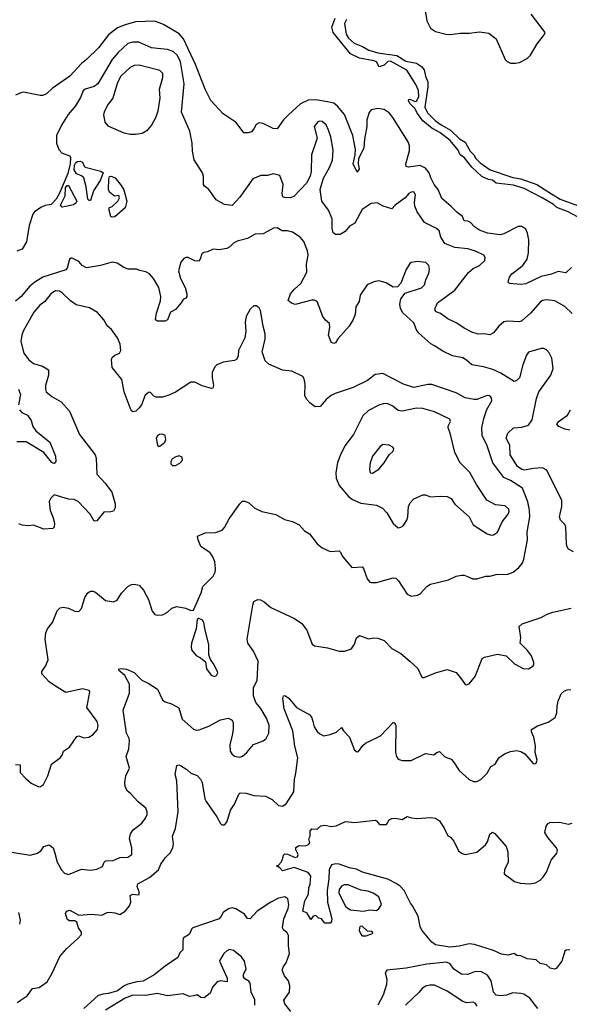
# Model space of a CAD drawing. Extents: x 2133461 to 2293071, y 753526 to 916327.
# Tile 258 of 459: x 2196717 to 2200982, y 858371 to 866013. Entities that reach past the tile are written whole.
import ezdxf

# ---------------------------------------------------------------- set-up
doc = ezdxf.new("R2010")
doc.units = 0

msp = doc.modelspace()

# ---------------------------------------------------------------- linework, layer by layer
at = {"layer": '0CON10XD'}
for points in [[(2199863.8, 866085), (2199876.4, 866005), (2199905, 865947.2), (2199945, 865920.6), (2200025, 865900.3), (2200058.2, 865898.2), (2200135, 865908.5), (2200205, 865907.8), (2200285, 865920), (2200358, 865908), (2200414.2, 865865), (2200484.5, 865705), (2200499.3, 865689.3), (2200525, 865676.4), (2200565, 865674.6), (2200595, 865681.3), (2200655, 865711.3), (2200682.3, 865737.7), (2200732.5, 865825), (2200787.9, 865895), (2200793.6, 865915), (2200685.9, 866055.9)], [(2200998.9, 864091.1), (2200955, 864048), (2200895, 864060), (2200845, 864039.4), (2200765, 864019.4), (2200645, 863962), (2200605, 863958), (2200517, 863967), (2200507.5, 863975), (2200510.7, 863989.3), (2200518, 864015), (2200535, 864041.2), (2200621.9, 864105), (2200656.2, 864155), (2200665.3, 864204.7), (2200667.8, 864305), (2200657.4, 864357.4), (2200645, 864387.3), (2200615, 864407.2), (2200585, 864407.1), (2200475, 864352), (2200445, 864344.6), (2200346.5, 864356.5), (2200285, 864380.4), (2200246.7, 864405), (2200215, 864440.5), (2200195, 864449.5), (2200165, 864451.2), (2200154.2, 864485), (2200108.8, 864518.8), (2200065, 864564.6), (2199991.8, 864625), (2199963.8, 864695), (2199934.3, 864734.3), (2199908.7, 864785), (2199895.2, 864825.2), (2199865, 864862.1), (2199825, 864881.8), (2199735, 864868.2), (2199716.4, 864873.6), (2199713.5, 864895), (2199742, 864995), (2199741.1, 865035), (2199730.9, 865065), (2199612.3, 865255), (2199585, 865289.2), (2199545, 865315.4), (2199495, 865323.5), (2199445, 865314), (2199427.9, 865292.1), (2199411.5, 865235), (2199411.1, 865185), (2199392.5, 865085), (2199387.2, 865015), (2199346.5, 864935), (2199342.7, 864895), (2199350.5, 864855), (2199335, 864830), (2199304.6, 864895), (2199320.7, 864965), (2199321.8, 865005), (2199301.8, 865115), (2199237, 865277), (2199183.3, 865343.3), (2199155, 865364.4), (2199106, 865376), (2199015, 865390.3), (2198955, 865388.2), (2198895, 865359.1), (2198804, 865276), (2198764.3, 865235), (2198715, 865166.2), (2198685, 865168), (2198605, 865208.8), (2198575, 865214), (2198550.7, 865199.3), (2198534.2, 865165), (2198515, 865144), (2198490, 865135), (2198456.1, 865136.1), (2198395.9, 865215.9), (2198295, 865282.5), (2198198.8, 865385), (2198155.6, 865475), (2198080.8, 865665), (2197986.7, 865865), (2197954.1, 865904.1), (2197833.8, 865975), (2197765, 866003.1), (2197615, 865996.5), (2197535, 865973.9), (2197475, 865949.2), (2197405.6, 865895), (2197327.5, 865795), (2197235.8, 865705), (2197195, 865672.9), (2197104.7, 865575.3), (2196969.7, 865480.3), (2196925, 865438), (2196895, 865424.3), (2196875.8, 865424.2), (2196745, 865450), (2196725, 865446.7), (2196683.6, 865426.4)], [(2201045, 864482.7), (2200972.6, 864522.6), (2200886, 864555), (2200858.8, 864578.8), (2200770.9, 864630.9), (2200631.9, 864701.9), (2200549.2, 864729.2), (2200458.2, 864738.2), (2200415, 864745.5), (2200387.2, 864767.2), (2200355, 864773.5), (2200303.1, 864795), (2200225, 864867.8), (2200170, 864940), (2200135.7, 864965), (2200120.8, 865000.8), (2200056.5, 865076.5), (2199976.6, 865136.6), (2199915, 865172.3), (2199845, 865227.8), (2199804.7, 865285), (2199784.6, 865325), (2199745, 865362.3), (2199732.9, 865385), (2199735.6, 865394.4), (2199745, 865396.2), (2199785, 865379.4), (2199795, 865382), (2199815.6, 865415), (2199810.9, 865465), (2199791.6, 865511.6), (2199721.9, 865621.9), (2199595, 865690.4), (2199575, 865688.2), (2199545, 865661.5), (2199507.5, 865647.5), (2199486, 865686), (2199465.4, 865694.6), (2199354, 865715), (2199285, 865747.5), (2199148.8, 865915), (2199139.5, 865955), (2199165.6, 866025)], [(2199254, 866016), (2199238.2, 865985), (2199250.2, 865900.2), (2199269.4, 865869.4), (2199311.9, 865831.9), (2199377.5, 865805), (2199426.4, 865776.4), (2199496.6, 865756.6), (2199643.3, 865735), (2199712.2, 865692.2), (2199795, 865677.1), (2199835, 865650.6), (2199855, 865624), (2199866.2, 865575), (2199885, 865530), (2199885, 865492.5), (2199860.9, 865335), (2199881.2, 865291.2), (2199942, 865232), (2199987.5, 865197.5), (2200060.6, 865155), (2200129.8, 865089.8), (2200175, 865061.9), (2200213, 864993), (2200242.5, 864965), (2200257.2, 864937.2), (2200291.2, 864901.2), (2200368.4, 864848.4), (2200545, 864788.7), (2200605, 864778.8), (2200729.2, 864735), (2200822.9, 864675), (2200910.5, 864620.5), (2201130, 864540)], [(2201005, 863731.9), (2200947.3, 863787.3), (2200868.7, 863831.3), (2200805, 863839.6), (2200775, 863834.5), (2200755, 863821.9), (2200680, 863735), (2200615, 863677.1), (2200595, 863668.1), (2200505, 863674.4), (2200475, 863667.5), (2200434, 863635), (2200395, 863582.5), (2200365, 863567.1), (2200325, 863574.3), (2200275, 863573.6), (2200225, 863588.1), (2200165, 863619.2), (2200108.3, 863658.3), (2200040.3, 863690.3), (2199982.4, 863732.4), (2199950, 863745), (2199942, 863755), (2199940.8, 863775), (2199959.2, 863815), (2200095, 863914.5), (2200199.3, 864050.7), (2200235, 864081.2), (2200284.3, 864105.7), (2200326.2, 864145), (2200328.3, 864168.3), (2200320, 864185), (2200253.8, 864216.2), (2200195, 864234.4), (2200094.6, 864244.6), (2200015.4, 864275.4), (2199985.4, 864325), (2199972.5, 864375), (2199952.4, 864392.4), (2199858.3, 864438.3), (2199801.7, 864521.7), (2199784.2, 864565), (2199781.4, 864595), (2199788, 864655), (2199775, 864676), (2199755, 864675.8), (2199736.2, 864665), (2199708.3, 864631.7), (2199631.2, 864575), (2199605, 864546.2), (2199536.7, 864566.7), (2199491.7, 864591.7), (2199443.8, 864586.2), (2199375, 864541.2), (2199316.4, 864433.6), (2199275, 864410), (2199241.7, 864368.3), (2199205, 864346.9), (2199167.1, 864347.1), (2199150, 864360), (2199140.6, 864395), (2199142.3, 864467.7), (2199112, 864535), (2199062.5, 864605), (2199048.6, 864695), (2199075.5, 864784.5), (2199121.4, 864865), (2199145, 864922.5), (2199150.3, 865000.3), (2199130.6, 865105), (2199114.4, 865155), (2199096, 865196), (2199065, 865222.9), (2199045, 865225.7), (2199030.3, 865219.7), (2199002.9, 865185), (2199025.6, 865095), (2198980.8, 864965), (2198979.2, 864835), (2198970.9, 864799.1), (2198942, 864745), (2198845, 864640), (2198815, 864630.8), (2198772.3, 864632.3), (2198759.5, 864639.5), (2198752.5, 864665), (2198761.4, 864735), (2198735, 864803.3), (2198685, 864816.7), (2198640, 864805), (2198587, 864803), (2198525, 864777.5), (2198425, 864636.7), (2198365, 864572), (2198305, 864578.8), (2198241.2, 864615), (2198185.6, 864695.6), (2198151.4, 864721.4), (2198144.2, 864734.2), (2198144.2, 864795), (2198135.8, 864825), (2198070.8, 864925), (2198058.3, 864991.7), (2198055.8, 865055), (2198037.2, 865147.2), (2197971.5, 865295), (2197992.9, 865515), (2197965.3, 865685), (2197941.1, 865735), (2197907.6, 865767.6), (2197865, 865783.1), (2197785, 865788.9), (2197738.8, 865795), (2197642, 865838), (2197595, 865839.6), (2197555, 865829.1), (2197480.1, 865759.9), (2197434.8, 865705.2), (2197323.7, 865516.3), (2197295, 865494.6), (2197225.5, 865474.5), (2197209.3, 865460.7), (2197189.4, 865410.6), (2197150, 865345), (2197093.7, 865276.3), (2197041.4, 865195), (2197003.1, 865115), (2197001.9, 865055), (2197021.4, 865005), (2197047, 864977), (2197105, 864956.7), (2197110, 864945), (2197108.2, 864895), (2197089.7, 864820.3), (2197025, 864666.7), (2196998.4, 864621.6), (2196960.8, 864579.2), (2196915, 864571.2), (2196885, 864558.8), (2196835, 864523.8), (2196818.8, 864505), (2196789.2, 864415), (2196769.7, 864290.3), (2196736.7, 864233.3), (2196694.4, 864215.6)], [(2197615, 865124.4), (2197666.4, 865133.6), (2197712, 865158), (2197738.8, 865191.2), (2197775, 865260), (2197791.2, 865305), (2197807.9, 865405), (2197802.8, 865475), (2197828.2, 865565), (2197826.9, 865596.9), (2197805, 865620), (2197645, 865661.1), (2197605, 865656.7), (2197575, 865642.5), (2197501.5, 865575), (2197475.3, 865525), (2197439.1, 865405), (2197403.1, 865356.9), (2197372.5, 865297.5), (2197368.1, 865275), (2197378.3, 865218.3), (2197400.3, 865190.3), (2197525, 865134.2), (2197574.4, 865124.4), (2197615, 865124.4)], [(2197255, 864610), (2197245, 864620), (2197233, 864717), (2197213.3, 864785), (2197195, 864801.2), (2197157, 864817), (2197139.1, 864849.1), (2197142.1, 864885), (2197152.7, 864905), (2197165, 864913.6), (2197185, 864916.5), (2197205, 864907.1), (2197215.8, 864875.8), (2197225, 864868), (2197346.9, 864836.9), (2197363.8, 864825), (2197340, 864765), (2197290, 864685), (2197265, 864611.2), (2197255, 864610)], [(2197435, 864480), (2197425, 864486.7), (2197408, 864545), (2197413.3, 864555), (2197435.5, 864564.5), (2197478.8, 864605), (2197490.7, 864630.7), (2197485, 864647.5), (2197453, 864643), (2197412.5, 864675), (2197406.2, 864696.2), (2197408.6, 864775), (2197414.3, 864795.7), (2197425, 864798.8), (2197458.8, 864785), (2197505, 864726.7), (2197525, 864692.5), (2197547.5, 864605), (2197535, 864553.8), (2197455, 864483.3), (2197435, 864480)], [(2197045, 864558), (2197034.3, 864575), (2197070, 864645), (2197071.8, 864708.2), (2197084.6, 864725.4), (2197095, 864725.5), (2197160, 864605), (2197151.4, 864588.6), (2197135, 864577.5), (2197075, 864563.1), (2197045, 864558)], [(2201015, 861883.8), (2200976.7, 861905), (2200965, 861922.5), (2200960, 861945), (2200956, 862075), (2200946.2, 862095), (2200915, 862130), (2200906, 862155), (2200923.1, 862235), (2200925, 862282.5), (2200806.6, 862516.6), (2200774.2, 862534.2), (2200705, 862531.1), (2200635, 862517.3), (2200615, 862521.8), (2200581.1, 862545), (2200522.7, 862635), (2200520.6, 862710.6), (2200492.9, 862765), (2200506, 862805), (2200550, 862845), (2200615, 862850), (2200665, 862867.5), (2200693.2, 862906.8), (2200727.7, 863072.3), (2200746, 863125), (2200838.8, 863255), (2200857.7, 863305), (2200846, 863386), (2200825, 863428), (2200805, 863450), (2200785, 863460.6), (2200765, 863461.9), (2200665, 863432), (2200649.3, 863410.7), (2200620.5, 863335), (2200595.8, 863234.2), (2200570.7, 863209.3), (2200555, 863206.2), (2200449.5, 863269.5), (2200387.5, 863297.5), (2200315, 863319.6), (2200224.5, 863334.5), (2200185, 863371.2), (2200155, 863390), (2200074.5, 863404.5), (2199999.7, 863439.7), (2199935, 863480.8), (2199907.5, 863497.5), (2199815, 863579.4), (2199796.4, 863605), (2199775, 863660.8), (2199689.3, 863739.3), (2199672.6, 863772.6), (2199666.9, 863805), (2199673.6, 863846.4), (2199708.3, 863891.7), (2199835, 863932.2), (2199858.9, 863955), (2199868.6, 863995), (2199892.2, 864045), (2199896.9, 864075), (2199890.8, 864105), (2199867.6, 864127.6), (2199805, 864135.6), (2199755, 864130), (2199745, 864122), (2199715.8, 864075), (2199675, 863967.5), (2199649.5, 863940.5), (2199615, 863936.2), (2199561.7, 863971.7), (2199505, 863986), (2199465, 863980), (2199413.8, 863955), (2199360, 863875), (2199350, 863825), (2199325.6, 863785), (2199320.6, 863725), (2199305, 863686.2), (2199273.1, 863635), (2199184.5, 863535.5), (2199168.8, 863505), (2199155, 863498.8), (2199135, 863511.2), (2199114.3, 863565), (2199124.3, 863625), (2199120, 863655), (2199090.3, 863680.3), (2199068.7, 863708.7), (2199025, 863826), (2199005, 863837.1), (2198985, 863837.1), (2198855, 863802.5), (2198825, 863813.3), (2198801.2, 863835), (2198819.2, 863885), (2198848.6, 863921.4), (2198898.5, 863965), (2198945.6, 864055), (2198943.1, 864115), (2198954.5, 864185), (2198949.1, 864219.1), (2198922.7, 864292.7), (2198893.8, 864325), (2198835, 864364), (2198795.9, 864374.1), (2198753.6, 864373.6), (2198715, 864398), (2198687.5, 864395), (2198634.3, 864365.7), (2198605, 864352), (2198545, 864349.2), (2198484.6, 864315.4), (2198405, 864293.1), (2198375, 864279.2), (2198348.6, 864251.4), (2198325, 864238.1), (2198265, 864226.7), (2198217, 864233), (2198175, 864212.5), (2198145, 864207.5), (2198130, 864195), (2198117.5, 864155), (2198105, 864140), (2198075, 864142.5), (2198025, 864167.5), (2198005, 864167.5), (2197990.7, 864159.3), (2197967.5, 864132.5), (2197950, 864065), (2197964.6, 864004.6), (2198000, 863935), (2198013.8, 863885), (2198012.5, 863865), (2198005, 863852.5), (2197985, 863842.5), (2197970, 863815), (2197925, 863763.3), (2197887, 863743), (2197862.5, 863685), (2197846.1, 863673.9), (2197785, 863673.3), (2197770, 863685), (2197777.1, 863735), (2197808.8, 863831.2), (2197812.1, 863865), (2197796.4, 863935), (2197755, 864005.7), (2197725, 864041.4), (2197695, 864056.7), (2197645.8, 864065.8), (2197625, 864078), (2197558, 864078), (2197525, 864090), (2197474.3, 864124.3), (2197435, 864131.9), (2197345, 864105.5), (2197235, 864087.1), (2197201.2, 864105), (2197175, 864136), (2197125, 864163.3), (2197115, 864163.3), (2197103.3, 864155), (2197085.8, 864085), (2197075, 864072.5), (2196895, 864014.6), (2196833.3, 863976.7), (2196796.4, 863945), (2196727.8, 863865), (2196685, 863828.1)], [(2198968.9, 863038.9), (2198944.6, 863064.6), (2198928.6, 863095), (2198932.3, 863187.7), (2198925.7, 863225.7), (2198915, 863243.3), (2198830, 863285), (2198755, 863292.5), (2198650.7, 863340.7), (2198621.9, 863365), (2198598.1, 863435), (2198622, 863535), (2198622.5, 863575), (2198605.8, 863635.8), (2198585.8, 863755.8), (2198575, 863777.5), (2198553, 863793), (2198535, 863792.5), (2198505, 863767.5), (2198475, 863710), (2198466.2, 863665), (2198472.5, 863595), (2198464, 863545), (2198416, 863445), (2198411.2, 863405), (2198400.7, 863379.3), (2198383, 863367), (2198295, 863356.2), (2198245.8, 863334.2), (2198230.9, 863319.1), (2198211.4, 863275), (2198210.8, 863235), (2198221.2, 863175), (2198216, 863154), (2198205, 863151.2), (2198132, 863172), (2198075, 863201.2), (2198045, 863198.8), (2197925, 863123.1), (2197875, 863099.4), (2197825, 863084.4), (2197774.2, 863084.2), (2197754.2, 863094.2), (2197735, 863117.5), (2197725, 863122.5), (2197715, 863118.8), (2197691.7, 863098.3), (2197662, 863025), (2197645, 863001.2), (2197616.7, 862975), (2197595, 862970), (2197585, 862977.5), (2197575, 863000), (2197527.9, 863125), (2197510.3, 863220.3), (2197434, 863315), (2197428.8, 863375), (2197435, 863392.5), (2197455, 863410), (2197492.5, 863425), (2197501.2, 863445), (2197497.5, 863495), (2197476, 863545), (2197428.3, 863608.3), (2197395, 863636.2), (2197370.8, 863685), (2197319.8, 863739.8), (2197257.8, 863777.8), (2197155, 863801.1), (2197110.9, 863830.9), (2197049.9, 863889.9), (2197025, 863906), (2196995, 863908.2), (2196958.9, 863885), (2196913, 863827), (2196872.4, 863797.6), (2196827.1, 863742.9), (2196743.6, 863595), (2196732.2, 863565), (2196725.7, 863515), (2196750, 863425), (2196784.3, 863375), (2196825, 863344.4), (2196893.8, 863325), (2196939.2, 863295), (2196938.9, 863255), (2196917.3, 863175), (2196916.7, 863145), (2196923.1, 863125), (2196965, 863088.6), (2197038.6, 863048.6), (2197104, 862975), (2197180, 862795), (2197303.3, 862636.7), (2197310.5, 862610.5), (2197315.8, 862485), (2197380, 862415), (2197430.6, 862345), (2197458.1, 862255), (2197458.8, 862225), (2197445, 862200), (2197425, 862192.5), (2197368.8, 862191.2), (2197315, 862123.8), (2197295, 862121.2), (2197262.9, 862175), (2197170, 862275), (2197139.7, 862289.7), (2197095, 862290.8), (2196985, 862326.2), (2196959.3, 862300.7), (2196946, 862274), (2196952.9, 862205), (2196974.5, 862154.5), (2196987.1, 862105), (2196984.2, 862075.8), (2196975, 862063.8), (2196905, 862060), (2196825, 862090.8), (2196785, 862084.4), (2196735, 862089.4), (2196710.2, 862100.2)], [(2196683, 860233), (2196720, 860230), (2196721.3, 860171.3), (2196763.5, 860123.5), (2196805, 860087.3), (2196865, 860060), (2196878.8, 860061.2), (2196902.3, 860077.7), (2196936.2, 860145), (2196963.9, 860236.1), (2197033, 860287), (2197046.1, 860303.9), (2197057.5, 860335), (2197102.4, 860367.6), (2197160.5, 860449.5), (2197175, 860454.3), (2197215, 860438.9), (2197254.5, 860445.5), (2197285.8, 860465), (2197319.4, 860505), (2197324.4, 860535), (2197317.4, 860567.4), (2197236.9, 860675), (2197261.2, 860795), (2197255, 860806), (2197205, 860818.9), (2197075, 860792.5), (2197001.2, 860835), (2196946.2, 860875), (2196888.8, 860935), (2196888.8, 860955), (2196918, 860995), (2196938.6, 861045), (2196913.3, 861205), (2196920, 861255), (2196933.3, 861285), (2196971.9, 861335), (2197007.5, 861425), (2197030.3, 861449.7), (2197054.3, 861454.3), (2197095, 861445.8), (2197145, 861421.4), (2197175, 861420), (2197195, 861443.3), (2197221.7, 861528.3), (2197246.7, 861565), (2197265, 861578.8), (2197285, 861578.8), (2197305, 861568.8), (2197383.3, 861505), (2197445, 861493.8), (2197472.7, 861507.3), (2197507.6, 861562.4), (2197555, 861614), (2197585, 861630), (2197605, 861633.3), (2197643.8, 861623.8), (2197678, 861585), (2197715, 861512.5), (2197745, 861422.5), (2197765, 861396.7), (2197785, 861391.2), (2197825, 861393.8), (2197864.1, 861415.9), (2197897.5, 861445), (2197935, 861460), (2198005, 861446.7), (2198045, 861427.5), (2198065, 861430), (2198125.8, 861564.2), (2198138.8, 861615), (2198219.2, 861695), (2198232.5, 861725), (2198237.1, 861755), (2198230.6, 861805), (2198214.3, 861845), (2198194.2, 861875), (2198122.5, 861925), (2198100.8, 861975), (2198096.7, 862005), (2198155, 862030), (2198235, 862034.2), (2198288.8, 862051.2), (2198307, 862073), (2198341.2, 862138.8), (2198424.2, 862255.8), (2198445, 862276.7), (2198465, 862276.2), (2198495, 862263.3), (2198542.3, 862222.3), (2198595, 862196.7), (2198705, 862172.5), (2198773, 862133), (2198835, 862117.5), (2198885, 862092.5), (2198927, 862047), (2198965, 862023.3), (2199025.8, 861945.8), (2199065, 861913.8), (2199125, 861886.2), (2199195, 861890), (2199205, 861882.5), (2199225, 861843.8), (2199295, 861761.2), (2199375, 861766.7), (2199386.2, 861755), (2199414.3, 861674.3), (2199435, 861648.8), (2199445, 861644), (2199485, 861645.7), (2199615, 861680.8), (2199635, 861678), (2199657.6, 861657.6), (2199724.1, 861554.1), (2199755, 861540), (2199805, 861547.5), (2199825, 861557.5), (2199877.5, 861615), (2199905, 861633.3), (2200045, 861666.2), (2200105, 861693.8), (2200145, 861703.3), (2200165, 861703.3), (2200190.8, 861690.8), (2200234.4, 861674.4), (2200265, 861672.5), (2200335, 861694.4), (2200365, 861694.4), (2200415, 861706.7), (2200505, 861708.8), (2200547.5, 861725), (2200589.7, 861760.3), (2200618.8, 861795), (2200630, 861825), (2200657.1, 861975), (2200655.7, 862035), (2200675.6, 862155), (2200674.5, 862205.5), (2200659.9, 862269.9), (2200617.7, 862377.7), (2200525, 862436.4), (2200475, 862460.6), (2200389.4, 862575), (2200344.7, 862704.7), (2200306.2, 862785), (2200303.3, 862845), (2200319.1, 862919.1), (2200342, 862988), (2200382, 863055), (2200379.5, 863079.5), (2200365, 863093.3), (2200345, 863096.2), (2200265, 863065.8), (2200245, 863065.7), (2200175, 863078.5), (2200105, 863117.8), (2199915, 863181.8), (2199885, 863181.2), (2199775, 863159.5), (2199695, 863184.5), (2199533.9, 863266.1), (2199475, 863258.8), (2199415, 863212.5), (2199305, 863158), (2199165, 863112.5), (2199135, 863097.5), (2199094, 863065), (2199049.5, 863010.5), (2199009.5, 863009.5), (2198968.9, 863038.9)], [(2196706.9, 863146.9), (2196722.5, 863105), (2196706.9, 863025)], [(2200375, 862012), (2200395, 862014), (2200425, 862036.2), (2200460, 862115), (2200508.1, 862175), (2200515.6, 862195), (2200512.5, 862215), (2200485, 862239.4), (2200408.3, 862248.3), (2200343.1, 862283.1), (2200261.9, 862405), (2200209.8, 862499.8), (2200134, 862575), (2200094.2, 862655), (2200058.1, 862805), (2200042, 862845), (2200041.2, 862858.8), (2200060, 862895), (2200055, 862912.5), (2199935, 862970.6), (2199845, 862994.5), (2199795, 862997.1), (2199685, 862974.4), (2199655, 862980.6), (2199613.7, 863013.7), (2199572.6, 863032.6), (2199545, 863033.5), (2199505, 863022.7), (2199425, 862980), (2199380.9, 862939.1), (2199307, 862793), (2199240.8, 862705), (2199205.8, 862635), (2199184.3, 862575.7), (2199170.8, 862495), (2199172.9, 862455), (2199196.8, 862396.8), (2199271.2, 862311.2), (2199298.5, 862288.5), (2199365, 862261.9), (2199485, 862245.8), (2199532.3, 862222.3), (2199565, 862186.7), (2199615, 862103.8), (2199655, 862070), (2199675, 862073.3), (2199692.5, 862085), (2199720.7, 862129.3), (2199728.8, 862155), (2199734.3, 862235), (2199746.8, 862263.2), (2199775.7, 862294.3), (2199845, 862326.2), (2199866, 862326), (2199905, 862311.2), (2199980, 862315), (2200035, 862312.5), (2200065, 862298), (2200094, 862254), (2200204, 862155), (2200235, 862092), (2200345, 862022.5), (2200375, 862012)], [(2196714.1, 862984.1), (2196733.4, 862963.4), (2196777.5, 862945), (2196805, 862903.3), (2196818.9, 862855), (2196842.2, 862822.2), (2196950, 862735), (2196994.3, 862625), (2196995.8, 862584.2), (2196985, 862570), (2196975, 862571.2), (2196965, 862576.2), (2196905, 862653.6), (2196766.8, 862736.8), (2196695, 862735.8)], [(2200985, 862828.1), (2200947.5, 862835), (2200900, 862855), (2200886.2, 862875), (2200895, 862891.2), (2200967.4, 862942.6), (2200991.5, 862985)], [(2197795, 862700), (2197805, 862702.5), (2197842.5, 862735), (2197850, 862755), (2197846.2, 862785), (2197825, 862796.2), (2197802.5, 862795), (2197785, 862782.5), (2197776.7, 862765), (2197785, 862710), (2197795, 862700)], [(2199455, 862493.8), (2199504, 862525), (2199545.8, 862575), (2199584.2, 862635.8), (2199616.2, 862665), (2199620, 862685), (2199613.3, 862695), (2199585, 862710), (2199535, 862716.2), (2199515, 862700), (2199454.4, 862625.6), (2199435.8, 862575), (2199430.8, 862525), (2199436.7, 862496.7), (2199455, 862493.8)], [(2197925, 862552.5), (2197959.3, 862570.7), (2197980, 862595), (2197978.3, 862618.3), (2197955, 862627.5), (2197928.3, 862621.7), (2197900, 862605), (2197890, 862585), (2197890, 862565), (2197903, 862553), (2197925, 862552.5)], [(2196655, 859551.4), (2196797.7, 859527.7), (2196855, 859544.2), (2196882, 859565), (2196905, 859596.7), (2196945, 859610), (2196976.9, 859585), (2196988.1, 859545), (2197008.6, 859475), (2197041.9, 859415), (2197065, 859390), (2197095, 859379.4), (2197195, 859420), (2197265, 859412.5), (2197315, 859420.8), (2197358.3, 859441.7), (2197371.2, 859475), (2197382.5, 859485), (2197443, 859487), (2197495, 859510.8), (2197555, 859514.2), (2197586.7, 859535), (2197586.2, 859585), (2197568, 859655), (2197576, 859695), (2197598, 859725), (2197665, 859776.7), (2197693.3, 859815), (2197706.2, 859845), (2197706.2, 859865), (2197695, 859893.3), (2197635, 859943.8), (2197575, 860011.2), (2197553.3, 860025), (2197535, 860060), (2197532.3, 860092.3), (2197539.2, 860145), (2197568, 860205), (2197543.8, 860295), (2197564, 860355), (2197570, 860415), (2197565.6, 860435.6), (2197544.4, 860475), (2197520, 860655), (2197569.4, 860785), (2197568.5, 860855), (2197533.4, 860923.4), (2197483.3, 860965), (2197490, 860975), (2197505, 860978), (2197545, 860971.9), (2197605.4, 860945.4), (2197665, 860887.1), (2197714.2, 860864.2), (2197785, 860816.7), (2197824.3, 860735), (2197845, 860719.2), (2197895, 860704.3), (2197951.2, 860671.2), (2197976.9, 860585), (2198065, 860507.5), (2198085, 860499.2), (2198108.3, 860501.7), (2198185, 860528.8), (2198275, 860578.8), (2198335, 860591.2), (2198365, 860576.7), (2198373.8, 860555), (2198373.8, 860505), (2198365, 860460), (2198346.7, 860385), (2198351.4, 860335), (2198364, 860315), (2198385, 860298), (2198425, 860290.6), (2198445, 860297.1), (2198480, 860325), (2198531.2, 860388.8), (2198607.5, 860415), (2198630, 860435), (2198651.2, 860475), (2198653.1, 860535), (2198635, 860586.2), (2198587, 860667), (2198549.2, 860715), (2198530, 860765), (2198530.9, 860829.1), (2198559.2, 860885), (2198568.6, 861035), (2198530.9, 861110.9), (2198486, 861175), (2198482.9, 861205), (2198525, 861470), (2198535, 861497.5), (2198565, 861512), (2198585, 861510), (2198614.5, 861494.5), (2198665, 861450.8)], [(2198665, 861450.8), (2198850, 861365), (2198907, 861327), (2198946, 861275), (2198986.4, 861166.4), (2199005, 861152.5), (2199105, 861139.2), (2199195, 861112), (2199238.3, 861111.7), (2199283.6, 861126.4), (2199293.9, 861136.1), (2199313.9, 861166.1), (2199330, 861215), (2199355, 861233.3), (2199425, 861208), (2199465, 861216), (2199495, 861214), (2199546.1, 861196.1), (2199605, 861132), (2199673.6, 861093.6), (2199745, 861034), (2199807.1, 860977.1), (2199835, 860916.7), (2199845, 860908.8), (2199855, 860908), (2199942.5, 860945), (2200035, 860969.2), (2200105, 860946.2), (2200145.7, 860895.7), (2200175, 860853.3), (2200185, 860850), (2200205, 860858.8), (2200252.5, 860915), (2200306.7, 861055), (2200325, 861066), (2200425, 861088), (2200492.5, 861075), (2200556.2, 861015), (2200625, 860978.6), (2200664.3, 860975.7), (2200698.8, 860995), (2200706, 861005), (2200707.1, 861025), (2200688.6, 861075), (2200658.3, 861118.3), (2200600, 861175), (2200606.7, 861215), (2200593, 861303), (2200617.5, 861325), (2200765, 861374.5), (2200805, 861397.8), (2200853.3, 861415), (2200997, 861447)], [(2198225, 860916.7), (2198245, 860923.3), (2198253.8, 860945), (2198251.2, 860955), (2198220, 861015), (2198196.2, 861046.2), (2198183.9, 861083.9), (2198185.8, 861165), (2198156.2, 861275), (2198146.7, 861335), (2198135, 861352.5), (2198103, 861367), (2198093, 861357), (2198086.7, 861285), (2198050, 861175), (2198046.2, 861145), (2198051.2, 861121.2), (2198085, 861077.5), (2198120.7, 861060.7), (2198159.3, 861029.3), (2198166.7, 860975), (2198203.3, 860925), (2198225, 860916.7)], [(2197635.6, 859265), (2197628.1, 859285), (2197633.5, 859306.5), (2197725, 859355.7), (2197794, 859415), (2197812, 859458), (2197848.9, 859511.1), (2197885, 859548), (2197905.5, 859585), (2197911.1, 859615), (2197903.5, 859675), (2197925.6, 859735), (2197946.5, 859865), (2197936, 860105), (2197922, 860155), (2197935.9, 860224.1), (2197950.8, 860229.2), (2197965, 860225.8), (2198014.5, 860194.5), (2198045.8, 860165.8), (2198095, 860146), (2198119.2, 860119.2), (2198133.8, 860093.8), (2198154.4, 859965), (2198162.9, 859945), (2198245.9, 859825.9), (2198275, 859773.8), (2198285, 859763.8), (2198305, 859763.8), (2198323.8, 859785), (2198333, 859807), (2198352.8, 859877.2), (2198384.5, 859925.5), (2198418, 860002), (2198428.3, 860011.7), (2198475, 860009.2), (2198535, 859990.8), (2198625, 859986), (2198675, 859960), (2198725, 859913.8), (2198755, 859908.8), (2198785, 859926.7), (2198845, 860020), (2198848.9, 860115), (2198860.5, 860165), (2198874.5, 860285), (2198851.2, 860375), (2198836.2, 860495), (2198769.6, 860665), (2198759.2, 860745), (2198764.2, 860765.8), (2198775, 860768.8), (2198805, 860746.7), (2198865, 860675.6), (2198968.5, 860618.5), (2198984.5, 860595), (2198992.7, 860565), (2199002.5, 860525), (2199025, 860488.8), (2199045, 860470), (2199075, 860456), (2199125.7, 860464.3), (2199175, 860484), (2199215, 860520), (2199230, 860495), (2199277.5, 860445), (2199313.9, 860343.9), (2199335, 860330), (2199345, 860332.5), (2199379.7, 860380.3), (2199401.1, 860398.9), (2199516, 860454), (2199615, 860558), (2199625, 860557.5), (2199636.7, 860535), (2199633.3, 860325), (2199641.2, 860295), (2199655, 860273.3), (2199685, 860263.8), (2199755, 860264), (2199865, 860316.7), (2199931.7, 860308.3), (2199953.9, 860326.1), (2199975, 860332.5), (2200015, 860293.3), (2200065, 860273.3), (2200084.1, 860254.1), (2200126.7, 860185), (2200205, 860116.2), (2200239.3, 860100.7), (2200265, 860100), (2200295, 860115.6), (2200345, 860164.3), (2200373.3, 860216.7), (2200406.7, 860235), (2200435.4, 860284.6), (2200478.8, 860315), (2200525, 860332.5), (2200575, 860342), (2200605, 860334), (2200636, 860315), (2200701.2, 860241.2), (2200715, 860236.7), (2200725, 860242.5), (2200732.5, 860265), (2200717.8, 860325), (2200718.6, 860375), (2200706, 860445), (2200688.8, 860485), (2200690, 860505), (2200736.1, 860533.9), (2200818.3, 860561.7), (2200873, 860597), (2200886.4, 860633.6), (2200886.7, 860685), (2200896.2, 860725), (2200920.3, 860779.7), (2200945, 860803.8), (2200965, 860812), (2200995, 860813.8)], [(2200985, 858794.2), (2200957.7, 858792.3), (2200947, 858783), (2200925, 858706.7), (2200881.2, 858648.8), (2200866.4, 858643.6), (2200833, 858653), (2200805, 858676.7), (2200755, 858687.5), (2200725, 858716.7), (2200655, 858723.8), (2200606.4, 858746.4), (2200575, 858751.2), (2200555, 858766), (2200505, 858751.9), (2200455, 858760), (2200395, 858788.6), (2200246.4, 858836.4), (2200205, 858840), (2200127.8, 858822.2), (2200055, 858815.6), (2199942.9, 858832.9), (2199915, 858854), (2199837.9, 858947.9), (2199825.8, 858975), (2199808.6, 859055), (2199765.4, 859135.4), (2199750, 859155), (2199701.1, 859255), (2199669.1, 859289.1), (2199639.1, 859309.1), (2199575, 859342.5), (2199376.8, 859396.8), (2199331.3, 859421.3), (2199275, 859430.8), (2199195, 859459.5), (2199169.1, 859460.9), (2199136.9, 859453.1), (2199118.9, 859415), (2199117.1, 859345), (2199102.5, 859255), (2199104.4, 859165), (2199138.8, 859035), (2199137.5, 859015), (2199125, 859000), (2199085, 859000), (2199060, 859035), (2199035, 859040), (2199015, 859060), (2198993.6, 859056.4), (2198975, 859030), (2198948, 859078), (2198914.2, 859095), (2198930, 859175), (2198958.1, 859225), (2198960, 859275), (2198970, 859305), (2198975.8, 859365), (2198955, 859394.2), (2198848, 859432), (2198755, 859407.5), (2198735, 859430), (2198710, 859445), (2198725, 859450), (2198746.1, 859473.9), (2198757.5, 859495), (2198765, 859530), (2198775, 859540), (2198795, 859537.5), (2198855, 859510), (2198873, 859517), (2198877.5, 859535), (2198860.7, 859570.7), (2198860.7, 859589.3), (2198885, 859604), (2198935, 859601.2), (2198959.3, 859610.7), (2198967.5, 859625), (2198960, 859655), (2198970, 859675), (2198970, 859715), (2198985, 859732.5), (2199025, 859730), (2199055, 859757.1), (2199085, 859762.5), (2199135, 859750.6), (2199172.4, 859757.6), (2199245, 859788.9), (2199315, 859782.5), (2199475, 859800), (2199486.4, 859796.4), (2199508, 859768), (2199563.3, 859766.7), (2199585, 859803.3), (2199606.1, 859813.9), (2199633.9, 859816.1), (2199685, 859806), (2199725, 859830), (2199757.3, 859817.3), (2199797.7, 859812.3), (2199905, 859821.9), (2199945, 859815.7), (2199976, 859795), (2200012.7, 859732.7), (2200040, 859680), (2200059.3, 859669.3), (2200085, 859637.5), (2200122.6, 859562.6), (2200150.7, 859540.7), (2200175, 859532.9), (2200265, 859550.8), (2200331.7, 859608.3), (2200346.6, 859633.4), (2200365, 859692.5), (2200385, 859707.5), (2200405, 859697.5), (2200491.2, 859595), (2200506, 859555), (2200507.5, 859475), (2200478.8, 859415), (2200476.7, 859385), (2200555.7, 859325.7), (2200601.7, 859311.7), (2200674.4, 859305.6), (2200718.8, 859315), (2200755, 859334.5), (2200776.5, 859355), (2200804.2, 859395.8), (2200840.8, 859489.2), (2200886.5, 859545), (2200889.5, 859565), (2200883.1, 859585), (2200815.6, 859665), (2200792.5, 859705), (2200803.3, 859755), (2200817.5, 859775), (2200835, 859783.8), (2200863, 859783), (2200905, 859784.3), (2200975, 859770.6), (2201005, 859776)], [(2199385, 859093.1), (2199435, 859104.3), (2199485, 859098.8), (2199505, 859111.2), (2199524.2, 859145.8), (2199503.3, 859205), (2199460.8, 859235), (2199419.1, 859249.1), (2199365, 859256.4), (2199265, 859299.7), (2199235, 859299.6), (2199215, 859288.5), (2199195, 859262.9), (2199192.4, 859235), (2199246.6, 859126.6), (2199285, 859103.5), (2199385, 859093.1)], [(2196697.5, 858385), (2196775, 858436.7), (2196816.4, 858493.6), (2196867.7, 858502.3), (2196930, 858545), (2196967.7, 858612.3), (2197027, 858743), (2197081.4, 858805), (2197168.5, 858881.5), (2197196.4, 858913.6), (2197195, 858930), (2197174, 858965), (2197159.5, 859009.5), (2197145, 859018.8), (2197099.5, 859019.5), (2197085, 859033.3), (2197072, 859075), (2197078.8, 859095), (2197105, 859101.4), (2197175, 859062.5), (2197275, 859072), (2197355, 859062), (2197396.1, 859083.9), (2197413.2, 859086.8), (2197455, 859082.2), (2197495, 859068.5), (2197534.4, 859095), (2197568.9, 859135), (2197580, 859165), (2197575, 859215.8), (2197595, 859225.5), (2197635, 859220), (2197645, 859223.8), (2197644.4, 859245), (2197635.6, 859265)], [(2198821.2, 858315), (2198774.2, 858375), (2198767.7, 858402.3), (2198810.8, 858465), (2198814.4, 858515), (2198803.8, 858553.8), (2198772.9, 858592.9), (2198753.8, 858635), (2198764, 858665), (2198785, 858692.5), (2198810, 858765), (2198801.8, 858825), (2198802.1, 858905), (2198793.3, 858925), (2198765, 858948.9), (2198756.2, 858965), (2198765.9, 859035), (2198800.3, 859115), (2198806.5, 859145), (2198798.8, 859188.8), (2198775, 859204.2), (2198725, 859195.4), (2198665, 859164.7), (2198560, 859095), (2198505, 859035.5), (2198485, 859038.1), (2198460.8, 859070.8), (2198395, 859112.3), (2198365, 859119.2), (2198338.3, 859111.7), (2198295.6, 859085), (2198281.4, 859055), (2198263.8, 859035), (2198060.8, 858965), (2198050.8, 858955), (2198034, 858915), (2197985.9, 858884.1), (2197983.1, 858853.1), (2197982, 858795), (2197958.8, 858771.2), (2197944.5, 858735.5), (2197845, 858667.2), (2197761, 858599), (2197675, 858550.3), (2197625, 858546.8), (2197555, 858527.1), (2197526.5, 858513.5), (2197475, 858475.3), (2197405, 858454), (2197365, 858450.9), (2197325, 858439.3), (2197215, 858338)], [(2196716.4, 858993.6), (2196723.8, 859025), (2196709.2, 859085)], [(2199405, 858903.3), (2199455, 858920), (2199458.3, 858928.3), (2199447, 858937), (2199415, 858940), (2199375, 858977.5), (2199360, 858975), (2199353.3, 858965), (2199352.5, 858945), (2199363.3, 858915), (2199375, 858903.3), (2199405, 858903.3)], [(2198542.5, 858365), (2198542.5, 858405), (2198513.3, 858465), (2198504.4, 858535), (2198495, 858550.8), (2198465, 858568.1), (2198452.9, 858585), (2198453.3, 858605), (2198473.1, 858645), (2198462.5, 858705), (2198438.9, 858738.9), (2198375, 858787.8), (2198345, 858795.7), (2198325, 858785.8), (2198302, 858765), (2198268.8, 858715), (2198268, 858705), (2198325.6, 858575), (2198326.7, 858545), (2198275, 858554.4), (2198248, 858545), (2198212.9, 858505), (2198195, 858457.5), (2198147.5, 858422.5), (2198122.5, 858425), (2198095, 858444), (2198067, 858437), (2198035, 858432.2), (2197985, 858453.1), (2197863.1, 858436.9), (2197784.7, 858455.3), (2197695, 858440.5), (2197595, 858443), (2197535, 858419.2), (2197383.3, 858325)], [(2200739.1, 858339.1), (2200675, 858420), (2200629.1, 858449.1), (2200605, 858456.4), (2200545, 858460), (2200495, 858443.3), (2200445, 858436), (2200415, 858442), (2200395, 858466.7), (2200374.7, 858554.7), (2200348.2, 858598.2), (2200295, 858626.6), (2200246, 858624), (2200195, 858602.2), (2200145, 858604.2), (2200087.1, 858645), (2200056.9, 858685), (2200028.9, 858698.9), (2199877.1, 858682.9), (2199715, 858651.9), (2199565, 858637.5), (2199554.2, 858615), (2199565.6, 858565.6), (2199563.3, 858525), (2199536.6, 858443.4), (2199496.9, 858365)], [(2200266.5, 858356.5), (2200255, 858378.1), (2200235, 858386.7), (2200186.1, 858383.9), (2200155, 858394.1), (2200035, 858472.7), (2199935, 858520.5), (2199899.4, 858520.6), (2199865, 858511.8), (2199839.4, 858495), (2199816.7, 858466.7), (2199711.9, 858365)]]:
    msp.add_lwpolyline(points, dxfattribs=at)

doc.saveas('drawing.dxf')
